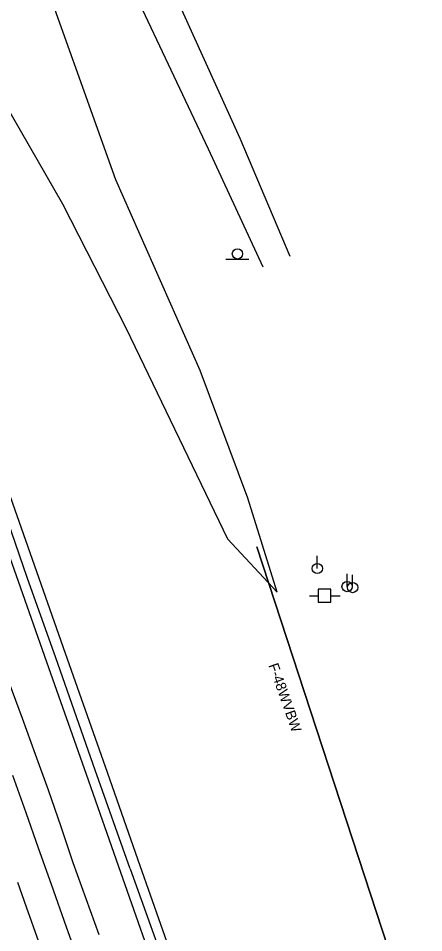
# Model space of a CAD drawing. Extents: x 2004847 to 2009016, y 1134161 to 1140101.
# Drawn here: x 2006560.3 to 2006719.1, y 1135431.4 to 1135789.7 of the extents above; entities that cross this region are included whole.
import ezdxf

# ---------------------------------------------------------------- set-up
doc = ezdxf.new("R2010")
doc.units = 0
for name, color, linetype in [('RD_EX_BldgApp', 7, 'Continuous'), ('RD_EX_Conc', 7, 'Continuous'), ('RD_EX_Driveway', 7, 'Continuous'), ('RD_EX_Fence_Other', 7, 'Continuous'), ('RD_EX_Pavement_Markings', 7, 'Continuous'), ('RD_EX_Road', 7, 'Continuous'), ('RD_EX_UT', 7, 'Continuous'), ('RD_EX_VEG', 7, 'Continuous'), ('RD_Sketch3', 7, 'Continuous')]:
    doc.layers.add(name, color=color, linetype=linetype)

msp = doc.modelspace()

# ---------------------------------------------------------------- linework, layer by layer
at = {"layer": 'RD_EX_BldgApp'}
msp.add_line((2006641.64, 1135695.37), (2006650.64, 1135695.37), dxfattribs=at)
msp.add_circle((2006646.15, 1135697.4), 2, dxfattribs=at)
at = {"layer": 'RD_EX_Conc'}
for points in [[(2006600.47, 1135454.93), (2006587.08, 1135493.39), (2006571.52, 1135537.42), (2006560.4, 1135569.06), (2006547.79, 1135604.61), (2006535.59, 1135638.9), (2006523.16, 1135674.07), (2006517.87, 1135689.64), (2006525.07, 1135692.4)], [(2006525.07, 1135692.4), (2006530.73, 1135676.76), (2006543.2, 1135641.45), (2006555.41, 1135607.17), (2006567.53, 1135572.88), (2006578.72, 1135540.97), (2006594.32, 1135496.55), (2006607.95, 1135457.77)], [(2006607.95, 1135457.77), (2006624.19, 1135411.81), (2006641.23, 1135363.96), (2006657.68, 1135318.12), (2006676.76, 1135264.48), (2006693.08, 1135218.13), (2006709.9, 1135170.59)], [(2006702.17, 1135168.35), (2006685.53, 1135215.29), (2006669.09, 1135262.1), (2006650.02, 1135315.68), (2006633.24, 1135362.38), (2006616.8, 1135408.55), (2006600.47, 1135454.93)]]:
    msp.add_lwpolyline(points, dxfattribs=at)
at = {"layer": 'RD_EX_Driveway'}
for points in [[(2006666.77, 1135696.37), (2006647.18, 1135742.63), (2006606.03, 1135833.76), (2006563.43, 1135904.15)], [(2006656.28, 1135692.15), (2006634.83, 1135738.49), (2006592.17, 1135828.94), (2006551.41, 1135897.85)]]:
    msp.add_lwpolyline(points, dxfattribs=at)
at = {"layer": 'RD_EX_Fence_Other'}
msp.add_lwpolyline([(2006822.48, 1135101.95), (2006815.9, 1135120.86), (2006801.17, 1135164.48), (2006790.52, 1135197.88), (2006772.07, 1135243.15), (2006753.85, 1135298.18), (2006738.13, 1135342.16), (2006729.38, 1135367.94), (2006717, 1135389.41), (2006653.73, 1135582.66), (2006717, 1135389.41)], dxfattribs=at)
at = {"layer": 'RD_EX_Pavement_Markings'}
for points in [[(2006584.85, 1135417.87), (2006579.23, 1135433.55), (2006573.35, 1135450.25), (2006568.27, 1135464.52), (2006563.46, 1135478.38), (2006558.21, 1135492.99)], [(2006560, 1135451.19), (2006563.42, 1135441.56), (2006568.26, 1135427.9)]]:
    msp.add_lwpolyline(points, dxfattribs=at)
at = {"layer": 'RD_EX_Road'}
for points in [[(2006604.11, 1135456.42), (2006590.44, 1135495.09), (2006575, 1135539.06), (2006563.84, 1135570.53), (2006551.55, 1135606.01), (2006539.22, 1135640.63), (2006526.83, 1135675.57), (2006521.42, 1135690.96)], [(2006556.58, 1135529.61), (2006561.82, 1135515.52), (2006566.9, 1135501.41), (2006571.98, 1135487.35), (2006576.96, 1135473.08), (2006581.73, 1135458.95), (2006586.79, 1135444.79), (2006591.87, 1135430.74)], [(2006604.11, 1135456.42), (2006620.68, 1135410.25), (2006636.96, 1135363.2), (2006653.72, 1135317.13), (2006673.15, 1135263.07), (2006689.07, 1135216.66), (2006706.11, 1135169.52)]]:
    msp.add_lwpolyline(points, dxfattribs=at)
at = {"layer": 'RD_EX_UT'}
for p, q in [((2006677.46, 1135574.14), (2006677.46, 1135579.14)), ((2006689.11, 1135567.04), (2006689.11, 1135572.04)), ((2006691.3, 1135566.65), (2006691.3, 1135571.65)), ((2006682.81, 1135565.96), (2006677.81, 1135565.96)), ((2006677.81, 1135565.96), (2006677.81, 1135560.96)), ((2006682.81, 1135560.96), (2006682.81, 1135565.96)), ((2006674.38, 1135563.4), (2006677.85, 1135563.4)), ((2006682.74, 1135563.4), (2006686.38, 1135563.4)), ((2006677.81, 1135560.96), (2006682.81, 1135560.96))]:
    msp.add_line(p, q, dxfattribs=at)
for centre in [(2006677.46, 1135574.14), (2006689.11, 1135567.04), (2006691.3, 1135566.65)]:
    msp.add_circle(centre, 2, dxfattribs=at)
at = {"layer": 'RD_EX_VEG'}
for points in [[(2006329.42, 1136220.78), (2006352.55, 1136212.1), (2006402.65, 1136111.04), (2006430.53, 1136031.48), (2006451.57, 1135942.9), (2006478.35, 1135898.12), (2006513.78, 1135860.32), (2006547.83, 1135768.67), (2006577.61, 1135717.06), (2006602.57, 1135668.11), (2006642.32, 1135585.7)], [(2006642.32, 1135585.7), (2006661.69, 1135564.83), (2006650.25, 1135601.73), (2006631.52, 1135651.66), (2006598.58, 1135726.37), (2006565.48, 1135819.09)]]:
    msp.add_lwpolyline(points, dxfattribs=at)

# ---------------------------------------------------------------- texts
at = {"layer": 'RD_Sketch3'}
msp.add_text('F-48WVBW', height=4, rotation=289.4494, dxfattribs=at).set_placement((2006658.23, 1135536.2))

doc.saveas('drawing.dxf')
